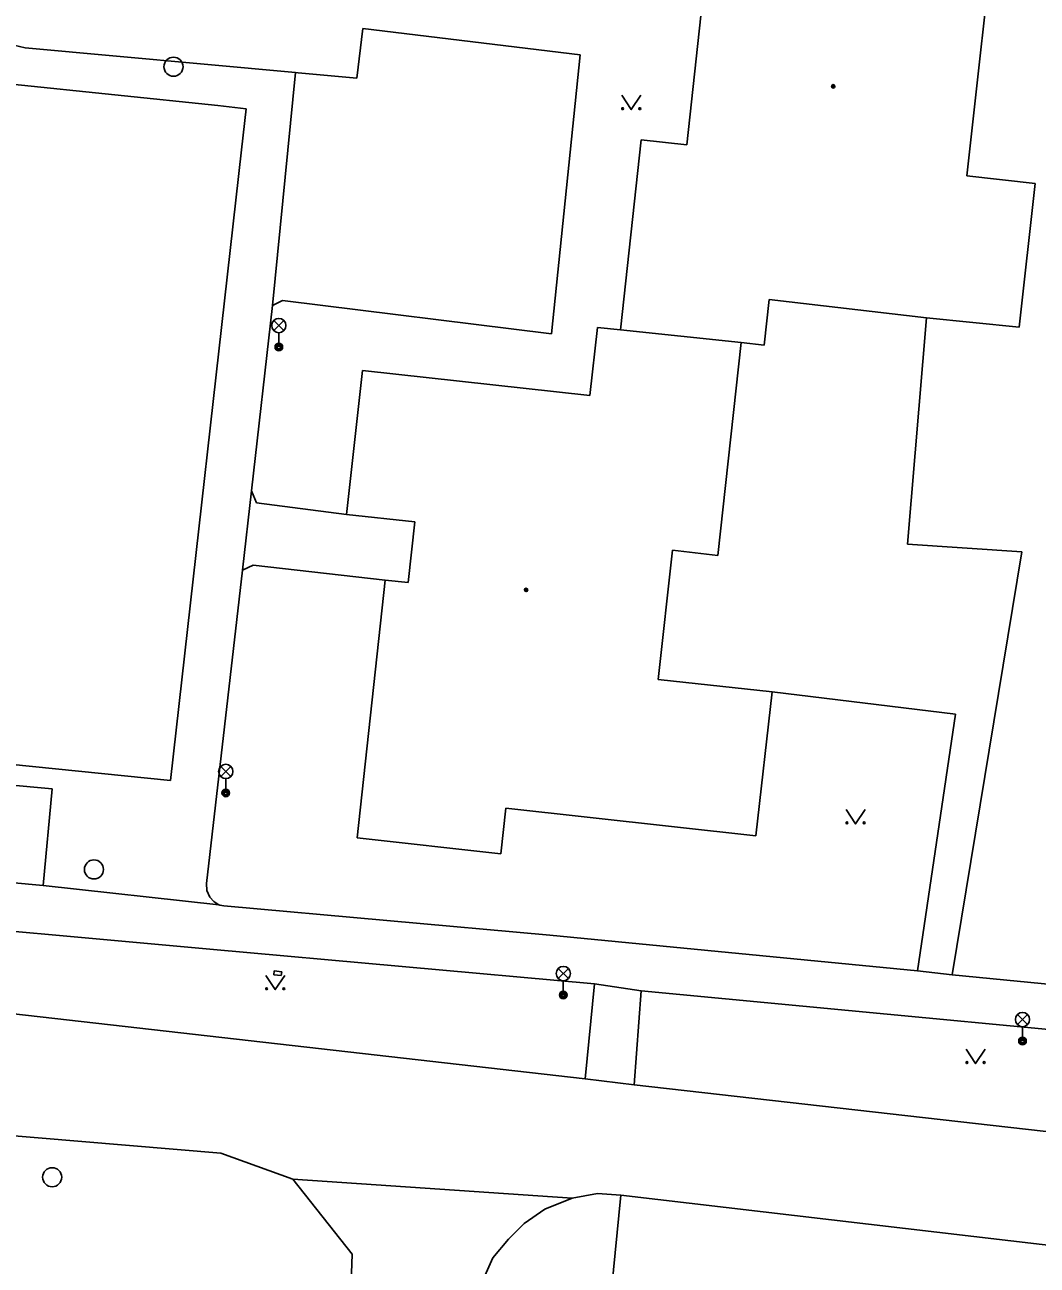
# Model space of a CAD drawing. Extents: x -595546 to -593986, y -1160845 to -1159202.
# Drawn here: x -594289.5 to -594236.4, y -1160443.6 to -1160378.6 of the extents above; entities that cross this region are included whole.
import ezdxf

# ---------------------------------------------------------------- set-up
doc = ezdxf.new("R2010")
doc.units = 0
for name, color, linetype in [('Level 27', 7, 'Continuous'), ('Level 33', 7, 'Continuous'), ('Level 36', 7, 'Continuous'), ('Level 39', 7, 'Continuous'), ('silnoproud - povrch.  znaky a  RIS  skut. velikost', 7, 'Continuous'), ('Specificka linie pasportu komunikaci', 7, 'Continuous'), ('TM - budovy zdene_ betonove - VP', 7, 'Continuous'), ('TM - chodniky - VP', 7, 'Continuous'), ('TM - komunikace - VP', 7, 'Continuous')]:
    doc.layers.add(name, color=color, linetype=linetype)

msp = doc.modelspace()

# ---------------------------------------------------------------- linework, layer by layer
at = {"layer": 'Level 27'}
for centre in [(-594281.66, -1160380.75), (-594285.83, -1160422.82), (-594288.02, -1160438.95)]:
    msp.add_circle(centre, 0.5, dxfattribs=at)
at = {"layer": 'Level 33'}
for p, q in [((-594276.405, -1160394.58), (-594275.875, -1160394.05)), ((-594276.405, -1160394.05), (-594275.875, -1160394.58)), ((-594276.14, -1160394.69), (-594276.14, -1160395.44)), ((-594279.185, -1160417.95), (-594278.655, -1160417.42)), ((-594279.185, -1160417.42), (-594278.655, -1160417.95)), ((-594278.92, -1160418.06), (-594278.92, -1160418.81)), ((-594261.495, -1160428.54), (-594260.965, -1160428.01)), ((-594261.495, -1160428.01), (-594260.965, -1160428.54)), ((-594261.23, -1160428.65), (-594261.23, -1160429.4)), ((-594237.425, -1160430.95), (-594236.895, -1160430.42)), ((-594237.425, -1160430.42), (-594236.895, -1160430.95)), ((-594237.16, -1160431.06), (-594237.16, -1160431.81))]:
    msp.add_line(p, q, dxfattribs=at)
for centre, radius in [((-594276.14, -1160394.315), 0.375), ((-594276.14, -1160395.44), 0.2), ((-594276.14, -1160395.44), 0.145), ((-594276.14, -1160395.44), 0.0876), ((-594278.92, -1160417.685), 0.375), ((-594278.92, -1160418.81), 0.2), ((-594278.92, -1160418.81), 0.145), ((-594278.92, -1160418.81), 0.0876), ((-594261.23, -1160428.275), 0.375), ((-594261.23, -1160429.4), 0.2), ((-594261.23, -1160429.4), 0.145), ((-594261.23, -1160429.4), 0.0876), ((-594237.16, -1160430.685), 0.375), ((-594237.16, -1160431.81), 0.2), ((-594237.16, -1160431.81), 0.145), ((-594237.16, -1160431.81), 0.0876)]:
    msp.add_circle(centre, radius, dxfattribs=at)
at = {"layer": 'Level 36'}
for points in [[(-594258.17, -1160382.25), (-594257.67, -1160383), (-594257.17, -1160382.25)], [(-594246.41, -1160419.68), (-594245.91, -1160420.43), (-594245.41, -1160419.68)], [(-594276.83, -1160428.37), (-594276.33, -1160429.12), (-594275.83, -1160428.37)], [(-594240.12, -1160432.24), (-594239.62, -1160432.99), (-594239.12, -1160432.24)]]:
    msp.add_lwpolyline(points, dxfattribs=at)
for centre in [(-594258.12, -1160382.95), (-594257.221, -1160382.95), (-594246.36, -1160420.38), (-594245.461, -1160420.38), (-594276.78, -1160429.07), (-594275.881, -1160429.07), (-594240.07, -1160432.94), (-594239.171, -1160432.94)]:
    msp.add_circle(centre, 0.05, dxfattribs=at)
at = {"layer": 'Level 39'}
for centre, radius in [((-594247.08, -1160381.78), 0.09), ((-594247.08, -1160381.78), 0.0398), ((-594263.18, -1160408.17), 0.09), ((-594263.18, -1160408.17), 0.0398)]:
    msp.add_circle(centre, radius, dxfattribs=at)
at = {"layer": 'silnoproud - povrch.  znaky a  RIS  skut. velikost'}
for points in [[(-594276.4, -1160428.34), (-594276.38, -1160428.14)], [(-594276.01, -1160428.37), (-594276.4, -1160428.34)], [(-594276.38, -1160428.14), (-594275.99, -1160428.18)], [(-594275.99, -1160428.18), (-594276.01, -1160428.37)]]:
    msp.add_lwpolyline(points, dxfattribs=at)
at = {"layer": 'Specificka linie pasportu komunikaci'}
for points in [[(-594276.48, -1160393.27), (-594275.26, -1160381.06)], [(-594278.04, -1160407.13), (-594277.57, -1160402.98)], [(-594288.49, -1160423.67), (-594279.28, -1160424.68)], [(-594279.28, -1160424.68), (-594279.23, -1160424.69)], [(-594242.67, -1160428.14), (-594240.85, -1160428.35)], [(-594257.14, -1160429.18), (-594259.6, -1160428.82)], [(-594260.76, -1160440.04), (-594275.41, -1160439.05)], [(-594215.69, -1160444.87), (-594258.21, -1160439.89)]]:
    msp.add_lwpolyline(points, dxfattribs=at)
at = {"layer": 'TM - budovy zdene_ betonove - VP'}
for points in [[(-594238.49, -1160372.17), (-594240.07, -1160386.47)], [(-594254.76, -1160384.85), (-594254.02, -1160378.09)], [(-594258.24, -1160394.54), (-594257.15, -1160384.58)], [(-594257.15, -1160384.58), (-594254.76, -1160384.85)], [(-594240.07, -1160386.47), (-594236.49, -1160386.87)], [(-594236.49, -1160386.87), (-594237.33, -1160394.4)], [(-594250.44, -1160392.95), (-594250.7, -1160395.34)], [(-594242.19, -1160393.91), (-594250.44, -1160392.95)], [(-594237.33, -1160394.4), (-594242.19, -1160393.91)], [(-594259.83, -1160397.99), (-594259.44, -1160394.41)], [(-594259.44, -1160394.41), (-594258.24, -1160394.54)], [(-594251.9, -1160395.21), (-594258.24, -1160394.54)], [(-594251.9, -1160395.21), (-594253.13, -1160406.36)], [(-594250.7, -1160395.34), (-594251.9, -1160395.21)], [(-594272.59, -1160404.22), (-594271.75, -1160396.67)], [(-594271.75, -1160396.67), (-594259.83, -1160397.99)], [(-594269.01, -1160404.6), (-594272.59, -1160404.22)], [(-594269.36, -1160407.79), (-594269.01, -1160404.6)], [(-594255.51, -1160406.09), (-594256.25, -1160412.86)], [(-594253.13, -1160406.36), (-594255.51, -1160406.09)], [(-594272.04, -1160421.17), (-594270.56, -1160407.66)], [(-594270.56, -1160407.66), (-594269.36, -1160407.79)], [(-594256.25, -1160412.86), (-594250.29, -1160413.51)], [(-594250.29, -1160413.51), (-594251.13, -1160421.06)], [(-594292.8, -1160418.15), (-594288.02, -1160418.59)], [(-594288.02, -1160418.59), (-594288.49, -1160423.67)], [(-594264.24, -1160419.61), (-594264.5, -1160422)], [(-594251.13, -1160421.06), (-594264.24, -1160419.61)], [(-594264.5, -1160422), (-594272.04, -1160421.17)], [(-594288.49, -1160423.67), (-594293.27, -1160423.23)]]:
    msp.add_lwpolyline(points, dxfattribs=at)
at = {"layer": 'TM - chodniky - VP'}
for points in [[(-594291.16, -1160378.11), (-594291.02, -1160378.7), (-594290.76, -1160379.14), (-594290.49, -1160379.37), (-594290.03, -1160379.62), (-594289.43, -1160379.76)], [(-594271.74, -1160378.75), (-594272.05, -1160381.35)], [(-594260.35, -1160380.13), (-594271.74, -1160378.75)], [(-594289.43, -1160379.76), (-594275.26, -1160381.06)], [(-594261.84, -1160394.75), (-594260.35, -1160380.13)], [(-594275.26, -1160381.06), (-594275.12, -1160381.07)], [(-594272.05, -1160381.35), (-594275.12, -1160381.07)], [(-594276.48, -1160393.27), (-594277.57, -1160402.98)], [(-594276.48, -1160393.27), (-594275.94, -1160393)], [(-594275.94, -1160393), (-594261.84, -1160394.75)], [(-594243.18, -1160405.78), (-594242.19, -1160393.91)], [(-594277.57, -1160402.98), (-594277.31, -1160403.6)], [(-594277.31, -1160403.6), (-594272.59, -1160404.22)], [(-594237.2, -1160406.17), (-594243.18, -1160405.78)], [(-594240.85, -1160428.35), (-594237.2, -1160406.17)], [(-594278.04, -1160407.13), (-594279.93, -1160423.55)], [(-594278.04, -1160407.13), (-594277.48, -1160406.88)], [(-594277.48, -1160406.88), (-594270.56, -1160407.66)], [(-594240.67, -1160414.68), (-594250.29, -1160413.51)], [(-594242.67, -1160428.14), (-594240.67, -1160414.68)], [(-594279.93, -1160423.55), (-594279.91, -1160423.92), (-594279.76, -1160424.27), (-594279.55, -1160424.5), (-594279.28, -1160424.68)], [(-594279.23, -1160424.69), (-594279.02, -1160424.72)], [(-594279.02, -1160424.72), (-594261.94, -1160426.27)], [(-594279.76, -1160426.99), (-594297.85, -1160425.36)], [(-594261.94, -1160426.27), (-594242.67, -1160428.14)], [(-594259.6, -1160428.82), (-594279.76, -1160426.99)], [(-594240.85, -1160428.35), (-594223.09, -1160430.07)], [(-594260.09, -1160433.79), (-594259.6, -1160428.82)], [(-594257.14, -1160429.18), (-594257.52, -1160434.11)], [(-594222.88, -1160432.43), (-594257.14, -1160429.18)]]:
    msp.add_lwpolyline(points, dxfattribs=at)
at = {"layer": 'TM - komunikace - VP'}
for points in [[(-594290.13, -1160381.67), (-594279.33, -1160382.79)], [(-594279.33, -1160382.79), (-594277.86, -1160382.95)], [(-594277.86, -1160382.95), (-594278.1, -1160385.1)], [(-594278.1, -1160385.1), (-594281.81, -1160418.15)], [(-594281.81, -1160418.15), (-594292.69, -1160417.06)], [(-594291.58, -1160430.21), (-594260.09, -1160433.79)], [(-594260.09, -1160433.79), (-594257.52, -1160434.11)], [(-594257.52, -1160434.11), (-594221.74, -1160438.16)], [(-594293.77, -1160436.47), (-594279.18, -1160437.69)], [(-594279.18, -1160437.69), (-594275.41, -1160439.05)], [(-594275.41, -1160439.05), (-594272.3, -1160442.98)], [(-594265.48, -1160444.43), (-594264.92, -1160443.18), (-594264.1, -1160442.19), (-594263.28, -1160441.37), (-594262.19, -1160440.62), (-594260.76, -1160440.04)], [(-594260.76, -1160440.04), (-594259.43, -1160439.8), (-594258.21, -1160439.89)], [(-594258.21, -1160439.89), (-594258.7, -1160444.87)], [(-594272.3, -1160442.98), (-594272.48, -1160448.41)]]:
    msp.add_lwpolyline(points, dxfattribs=at)

doc.saveas('drawing.dxf')
